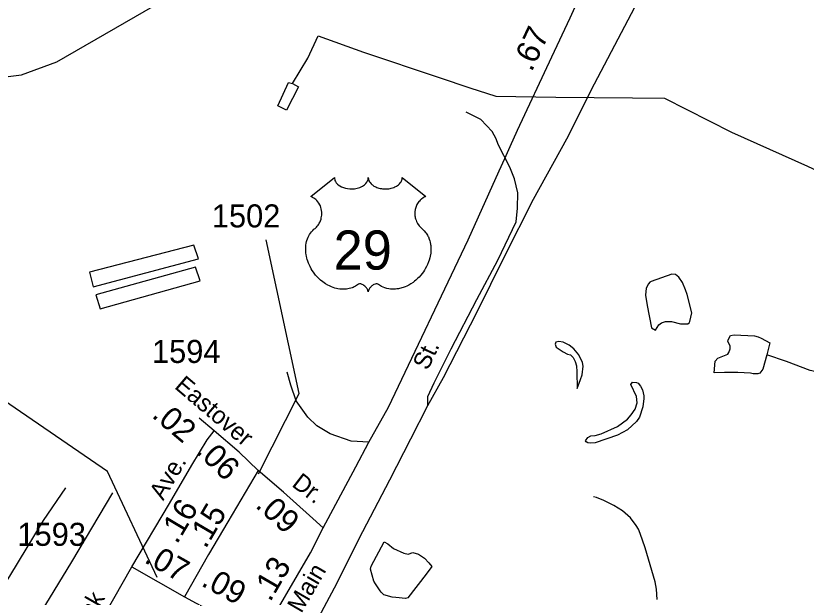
# Model space of a CAD drawing. Extents: x 1473865 to 1648260, y 639067 to 773536.
# Drawn here: x 1540456 to 1544745, y 678674 to 681829 of the extents above; entities that cross this region are included whole.
import ezdxf

# ---------------------------------------------------------------- set-up
doc = ezdxf.new("R2010")
doc.units = 0
for name, color, linetype in [('Exist Hydrographic Creek Single Shore', 7, 'Continuous'), ('Exist Hydrographic Misc Water Feature', 7, 'Continuous'), ('Exist Railroad Mainline', 7, 'Continuous'), ('Exist Railroad Siding', 7, 'Continuous'), ('Exist Road Non-System Type 51', 7, 'Continuous'), ('Exist Road Primary US Label', 7, 'Continuous'), ('Exist Road Primary US Mileage Hundredths English Label', 7, 'Continuous'), ('Exist Road Primary US Shield CELL', 7, 'Continuous'), ('Exist Road Primary US Shield Number Label', 7, 'Continuous'), ('Exist Road Primary US UnDivided 4 Lane Attributed', 7, 'Continuous'), ('Exist Road Secondary Mileage Hundredths English Label', 7, 'Continuous'), ('Exist Road Secondary Type 41 Attributed', 7, 'Continuous'), ('Exist Road Secondary Type 51 Attributed', 7, 'Continuous'), ('Exist Road Secondary Type 51 Label', 7, 'Continuous'), ('Exist Road Secondary Type 51 Number Label', 7, 'Continuous'), ('Exist Utilities Electrical Transmission Line', 7, 'Continuous')]:
    doc.layers.add(name, color=color, linetype=linetype)

msp = doc.modelspace()

# ---------------------------------------------------------------- linework, layer by layer
at = {"layer": 'Exist Hydrographic Creek Single Shore'}
msp.add_lwpolyline([(1537169.4, 683128.3), (1537426.4, 683057.5), (1537533.3, 682963.4), (1537797.3, 682826.8), (1538011.4, 682605.9), (1538176.4, 682536.9), (1538455.3, 682232.6), (1538819.4, 682025), (1538867.4, 681941.9), (1538862.4, 681590.8), (1538894.4, 681498.2), (1538967.4, 681404.8), (1539033.4, 681370.7), (1539242.3, 681353.4), (1540486.4, 681508.8), (1540679.4, 681580.4), (1541259.4, 681913.3), (1541436.4, 681985.2), (1541794.2, 682257.3), (1541971.2, 682326)], dxfattribs=at)
at = {"layer": 'Exist Hydrographic Misc Water Feature'}
for points in [[(1540855.4, 680438.6), (1540876.1, 680358.6), (1541446.8, 680511.2), (1541421.8, 680583.9), (1540855.4, 680438.6)], [(1540889.4, 680315.7), (1540914.3, 680239.7), (1541457, 680391.2), (1541432, 680465.5), (1540889.4, 680315.7)], [(1543927.8, 680123.9), (1543946.1, 680152.2), (1543960.4, 680163.4), (1543982.4, 680171.1), (1544014.4, 680170.5), (1544062.4, 680158.1), (1544102.4, 680157.2), (1544110.3, 680162.8), (1544114.6, 680171), (1544125.3, 680216.7), (1544098.9, 680317.3), (1544091.1, 680341.3), (1544073.9, 680381.9), (1544054.4, 680410.2), (1544036.3, 680424.5), (1544016.6, 680426.5), (1543903.9, 680387), (1543895.9, 680383), (1543889.7, 680374.9), (1543877.3, 680351.4), (1543872.7, 680312.9), (1543881.8, 680256.9), (1543905.8, 680136.6), (1543927.8, 680123.9)], [(1544531.9, 679990.2), (1544510.5, 679911), (1544494.1, 679889.2), (1544482.1, 679885.3), (1544458.1, 679885.8), (1544442.2, 679890.3), (1544374.2, 679893.3), (1544302.2, 679893.9), (1544246.1, 679890.9), (1544251.1, 679954.9), (1544265.4, 679971), (1544319.8, 679993.7), (1544325.9, 680001.8), (1544332.2, 680021.3), (1544332.6, 680037.7), (1544320.8, 680061.7), (1544321, 680069.9), (1544335.4, 680093.5), (1544355.3, 680097.2), (1544465.4, 680091.7), (1544485.4, 680087.2), (1544501.3, 680079.4), (1544548.8, 680054.7), (1544531.9, 679990.2)], [(1543521.3, 679856.3), (1543529.8, 679880), (1543534.4, 679928.3), (1543530.7, 679948), (1543511.4, 679988.6), (1543483.9, 680021.2), (1543458.1, 680041.4), (1543426.4, 680057.6), (1543402.5, 680062.3), (1543386.4, 680058.5), (1543382.3, 680047), (1543388, 680030.5), (1543425.6, 680006), (1543449.6, 679993.2), (1543465.5, 679989.6), (1543481.2, 679975.3), (1543490.8, 679953), (1543498.5, 679929), (1543499.9, 679897), (1543502.6, 679806.7), (1543521.3, 679856.3)], [(1545055.2, 679818), (1544998, 679859.4), (1544962.2, 679874), (1544884.3, 679891.2), (1544824.5, 679891.6), (1544766.4, 679905), (1544639.2, 679952.8), (1544531.9, 679990.2)], [(1543863.8, 679752.6), (1543859, 679706.7), (1543840.2, 679651.3), (1543823.7, 679627.9), (1543775, 679582), (1543720.7, 679552.8), (1543599.8, 679510.9), (1543575.8, 679509.7), (1543559.8, 679511.7), (1543551.9, 679517.6), (1543548.2, 679523.4), (1543560.4, 679541.2), (1543576.6, 679549.1), (1543600.6, 679551.1), (1543632.6, 679560.3), (1543721.5, 679601.2), (1543776, 679640.3), (1543796.3, 679663.7), (1543816.9, 679695.3), (1543827.4, 679727.9), (1543824, 679763.2), (1543792.9, 679827.9), (1543803.2, 679841.6), (1543825.1, 679839.5), (1543833, 679835.3), (1543846.9, 679819.4), (1543856.5, 679798.7), (1543864.1, 679767.3), (1543863.8, 679752.6)], [(1543936.6, 678661.3), (1543933.6, 678717.2), (1543926.2, 678757.6), (1543871.1, 678942.5), (1543844.3, 679019.4), (1543834.7, 679043.4), (1543823, 679063.2), (1543791.6, 679104.1), (1543748.1, 679142.8), (1543700.7, 679171.6), (1543647.1, 679198.1), (1543607.2, 679214.5), (1543591.3, 679218.9)], [(1542585.9, 678906.9), (1542610.1, 678916.2), (1542642.1, 678908.2), (1542673.7, 678885.4), (1542697.4, 678861.1), (1542712.9, 678840.3), (1542682.4, 678799.1), (1542584.2, 678670.6), (1542570.1, 678666.8), (1542518.3, 678671.9), (1542498.2, 678674), (1542452.4, 678686.4), (1542438.7, 678700.6), (1542432.7, 678708.9), (1542407.4, 678747.2), (1542399.5, 678761.3), (1542380.5, 678825.7), (1542385, 678842), (1542454.9, 678975.2), (1542474.8, 678964.1), (1542506.4, 678938), (1542562, 678913.1), (1542585.9, 678906.9)]]:
    msp.add_lwpolyline(points, dxfattribs=at)
at = {"layer": 'Exist Railroad Mainline'}
for points in [[(1542691.3, 679713.8), (1542776.1, 679866.2), (1542960.2, 680222.3), (1543107.7, 680522.2), (1543265, 680833.4), (1543446.7, 681162.1), (1543596, 681459.4), (1543761.8, 681773.8), (1543923, 682083.6), (1544055.5, 682335), (1544190.3, 682610.6), (1544318.8, 682858.4), (1544424.5, 683068.3)], [(1541566.6, 677477.4), (1541676.7, 677746.3), (1541871, 678112.8), (1542030.9, 678437.7), (1542185.9, 678724.9), (1542339.4, 679030.2), (1542486.3, 679311.6), (1542600.1, 679533.6), (1542691.3, 679713.8)]]:
    msp.add_lwpolyline(points, dxfattribs=at)
at = {"layer": 'Exist Railroad Siding'}
msp.add_lwpolyline([(1542691.3, 679713.8), (1542692.2, 679763.8), (1542725.5, 679837.2), (1542818.8, 680021.4), (1542957.5, 680288.9), (1543071.3, 680503), (1543170.9, 680711), (1543178.2, 680784.9), (1543179.7, 680868.9), (1543163, 680945.3), (1543136.1, 681007.7), (1543074.3, 681130.8), (1543062.9, 681161), (1543041.5, 681201.5), (1542978.8, 681266.6), (1542899.4, 681306)], dxfattribs=at)
at = {"layer": 'Exist Road Non-System Type 51'}
for points in [[(1542372.4, 679516), (1542275.8, 679520.7), (1542162.6, 679560.8), (1542089.4, 679604.3), (1542040.4, 679651.1), (1541978.1, 679740.4), (1541947.6, 679824.9), (1541929, 679895.3)], [(1540725.2, 679268.2), (1540604, 679090.6), (1540422.4, 678788.1), (1540307.5, 678609.1)], [(1540980.7, 679239.5), (1540757.7, 678865.8), (1540521.1, 678477.2)]]:
    msp.add_lwpolyline(points, dxfattribs=at)
at = {"layer": 'Exist Road Primary US Shield CELL'}
msp.add_lwpolyline([(1542185, 680951.2), (1542185.3, 680945.8), (1542186.6, 680939.5), (1542187.6, 680936.3), (1542190.6, 680930), (1542195.4, 680922.6), (1542202.2, 680915.4), (1542209.9, 680909.1), (1542215.1, 680905.8), (1542223.8, 680901.1), (1542233.8, 680896.9), (1542244.9, 680893.7), (1542256.2, 680891.4), (1542268.6, 680890.1), (1542280.8, 680889.8), (1542294, 680890.8), (1542308.6, 680893.6), (1542315.3, 680895.4), (1542322.9, 680898), (1542329.9, 680900.8), (1542337.5, 680904.9), (1542343.7, 680908.9), (1542348.5, 680912.4), (1542355.3, 680918.9), (1542360.8, 680925.7), (1542363, 680929.5), (1542365, 680933.1), (1542367.7, 680940.9), (1542368.5, 680944.3), (1542369, 680951.4), (1542369.5, 680945.4), (1542370.1, 680941.7), (1542371.1, 680938.1), (1542372.6, 680934.2), (1542375.3, 680928.7), (1542378.3, 680924.2), (1542384.1, 680917.4), (1542387.6, 680914.1), (1542390.9, 680911.4), (1542399.6, 680905.4), (1542409.9, 680900.2), (1542414.9, 680898), (1542420, 680896.2), (1542426.6, 680894.2), (1542433.3, 680892.6), (1542440, 680891.5), (1542446.8, 680890.5), (1542453.8, 680890), (1542459.5, 680889.8), (1542466.5, 680889.9), (1542473, 680890.3), (1542479.6, 680891), (1542486.9, 680892.3), (1542492.7, 680893.5), (1542500.5, 680895.6), (1542507.5, 680898.1), (1542513.6, 680900.8), (1542521.6, 680904.9), (1542528, 680909), (1542532.8, 680912.8), (1542538.4, 680917.9), (1542543.7, 680924.1), (1542546.8, 680928.6), (1542549, 680933.2), (1542551.1, 680938.1), (1542552.3, 680943.2), (1542552.9, 680947.7), (1542553, 680951.6), (1542681.6, 680849.1), (1542678.6, 680848), (1542671.6, 680844.5), (1542666.1, 680841.3), (1542657.2, 680835), (1542653.4, 680831.6), (1542649.6, 680828), (1542646.1, 680824.2), (1542643.1, 680820.7), (1542639.3, 680815.5), (1542636, 680810.3), (1542632.7, 680804.6), (1542630.3, 680799.7), (1542626.4, 680789.4), (1542624.5, 680782.8), (1542623.3, 680777.3), (1542621.8, 680765.8), (1542621.4, 680760.3), (1542621.4, 680754.9), (1542621.7, 680749.2), (1542622.2, 680743.8), (1542623.2, 680738.1), (1542624.1, 680733.1), (1542625.7, 680726.9), (1542628, 680719.8), (1542630.8, 680712.8), (1542636.7, 680701.7), (1542644.2, 680690.3), (1542649.6, 680683.9), (1542654.9, 680678.4), (1542662.9, 680671.7), (1542667.2, 680667.9), (1542672.1, 680663), (1542680.2, 680653.7), (1542683.4, 680649.2), (1542686.7, 680644.3), (1542689.8, 680639.2), (1542692.8, 680633.7), (1542695.2, 680629), (1542699.8, 680617.9), (1542703.1, 680607.2), (1542704.6, 680601.6), (1542707, 680589), (1542707.9, 680582.8), (1542708.9, 680570.4), (1542708.9, 680555.6), (1542707.8, 680541.4), (1542705.1, 680524.9), (1542702.9, 680515.1), (1542699.5, 680503.6), (1542696.3, 680493.6), (1542690.4, 680479), (1542685.2, 680468.3), (1542678.4, 680455.9), (1542673.8, 680448.3), (1542668.4, 680440.3), (1542661.6, 680431), (1542653.7, 680421.1), (1542644.2, 680410.7), (1542636.6, 680403), (1542626.5, 680394.1), (1542620.5, 680389.1), (1542611.8, 680382.5), (1542600, 680374.6), (1542588.3, 680367.9), (1542578.3, 680362.8), (1542569.5, 680359), (1542558.1, 680354.6), (1542539.1, 680349.4), (1542532.2, 680348), (1542524, 680346.7), (1542516.3, 680346), (1542508.9, 680345.5), (1542498.9, 680345.5), (1542488.9, 680346.3), (1542479.5, 680347.7), (1542469.7, 680349.7), (1542459.5, 680352.7), (1542450.2, 680356.4), (1542440.7, 680361), (1542424.8, 680371.1), (1542420.2, 680373.5), (1542417.6, 680374.2), (1542411.5, 680374.5), (1542405.7, 680373.3), (1542399.8, 680370.9), (1542396.2, 680369), (1542391.5, 680365.9), (1542387.8, 680363), (1542383.4, 680358.8), (1542380.4, 680355.3), (1542378.1, 680352.6), (1542373.6, 680345.5), (1542372, 680342.2), (1542370.3, 680337.9), (1542368.9, 680331.5), (1542366.8, 680339.5), (1542364.5, 680344.8), (1542361.8, 680349.4), (1542358.9, 680353.4), (1542354.4, 680358.6), (1542350.4, 680362.5), (1542345.5, 680366.4), (1542340.4, 680369.5), (1542336.2, 680371.7), (1542332.4, 680373.1), (1542327.8, 680374.3), (1542324, 680374.6), (1542320.9, 680374.5), (1542316.6, 680373.5), (1542310.8, 680369.3), (1542305.3, 680365.5), (1542299.3, 680361.8), (1542292.1, 680358), (1542286.9, 680355.6), (1542280.7, 680353.1), (1542273.4, 680350.7), (1542265.5, 680348.6), (1542257.4, 680347), (1542250.2, 680345.9), (1542242.6, 680345.2), (1542235.6, 680345), (1542228.4, 680345.1), (1542221.7, 680345.6), (1542213.8, 680346.3), (1542204.1, 680347.7), (1542196.1, 680349.6), (1542187.6, 680351.8), (1542178.8, 680354.6), (1542169.5, 680358.1), (1542157.8, 680363.2), (1542149.7, 680367.4), (1542136.8, 680374.8), (1542121.8, 680385.2), (1542110.4, 680394.4), (1542102.1, 680401.9), (1542089.9, 680414.4), (1542082.7, 680422.5), (1542071.4, 680437.1), (1542064.2, 680447.7), (1542059.6, 680455.4), (1542052.7, 680467.9), (1542049, 680475.7), (1542044.1, 680487.1), (1542040.3, 680497.5), (1542037.1, 680507.4), (1542035.4, 680513.7), (1542032.9, 680524.7), (1542031.5, 680532.5), (1542030, 680543.2), (1542029.2, 680554.6), (1542029.1, 680565), (1542029.3, 680573.6), (1542030.3, 680583.7), (1542032, 680594.5), (1542034.1, 680603.7), (1542035.9, 680610.3), (1542038.7, 680618.3), (1542042.3, 680627.2), (1542046.5, 680635.7), (1542050.6, 680642.8), (1542055.7, 680650.4), (1542060.7, 680656.8), (1542067.3, 680664), (1542074.1, 680670.5), (1542080.4, 680675.6), (1542087.8, 680682.9), (1542091.7, 680687.3), (1542096.4, 680693.5), (1542100.1, 680699.2), (1542103, 680704.3), (1542107, 680711.8), (1542109.3, 680717.4), (1542112.3, 680726.1), (1542113.8, 680732.1), (1542115.3, 680740), (1542116.3, 680747.3), (1542116.6, 680756.5), (1542116.4, 680764.1), (1542115.4, 680773), (1542113.8, 680781.5), (1542111.7, 680789), (1542108.6, 680797.5), (1542105.6, 680803.7), (1542100.7, 680812.2), (1542095.2, 680820), (1542089.6, 680826.4), (1542083.9, 680832.1), (1542078.4, 680836.3), (1542073.2, 680840), (1542066.7, 680844), (1542060.4, 680847.1), (1542056.4, 680848.7)], close=True, dxfattribs=at)
at = {"layer": 'Exist Road Primary US UnDivided 4 Lane Attributed'}
for points in [[(1542123.7, 679050.4), (1542301.8, 679381.3), (1542372.4, 679516), (1542477.9, 679705.7), (1542911, 680613.4), (1543079.6, 680987.8), (1543109.2, 681055.5), (1543137.9, 681119.1), (1543178.1, 681208.1), (1543365.5, 681606.6), (1543463.7, 681818.4), (1543594.9, 682106), (1543634.2, 682179.2), (1543675.8, 682270.4)], [(1541786.4, 678451.2), (1542055.1, 678914.1), (1542123.7, 679050.4)]]:
    msp.add_lwpolyline(points, dxfattribs=at)
at = {"layer": 'Exist Road Secondary Type 41 Attributed'}
msp.add_lwpolyline([(1541771, 679362.4), (1541606.9, 679083.3)], dxfattribs=at)
at = {"layer": 'Exist Road Secondary Type 51 Attributed'}
for p, q in [((1541532, 679576.5), (1541451.5, 679644.8)), ((1541085.1, 678839.6), (1541372.2, 678676.1)), ((1541372.2, 678676.1), (1541786.4, 678451.2))]:
    msp.add_line(p, q, dxfattribs=at)
for points in [[(1541085.1, 678839.6), (1541289.5, 679181.6), (1541411.6, 679391.3), (1541494, 679527.7), (1541532, 679576.5)], [(1541771, 679362.4), (1541668.7, 679460.3), (1541532, 679576.5)], [(1542123.7, 679050.4), (1542050.1, 679116.9), (1541908.7, 679243.8), (1541771, 679362.4)], [(1541606.9, 679083.3), (1541502.5, 678905.6), (1541372.2, 678676.1)], [(1540747.6, 678235.7), (1540851.5, 678428.1), (1541085.1, 678839.6)]]:
    msp.add_lwpolyline(points, dxfattribs=at)
at = {"layer": 'Exist Road Secondary Type 51 Number Label'}
for points in [[(1541772.2, 679342.7), (1541994.2, 679779.9), (1541813.8, 680612.6)], [(1541224, 678780.6), (1540953.3, 679356.6), (1540231.6, 679849.3)]]:
    msp.add_lwpolyline(points, dxfattribs=at)
at = {"layer": 'Exist Utilities Electrical Transmission Line'}
for points in [[(1541958.3, 681461.1), (1542040.9, 681599.7), (1542097, 681720.6), (1542343.3, 681632.2), (1542752.9, 681494.9), (1542919.9, 681437.9), (1543061, 681393.2), (1543386.9, 681387.4), (1543802.8, 681383.8), (1543976.9, 681382.7), (1544339.5, 681198.3), (1544752.2, 681012.9), (1545166.7, 680821.5), (1545587.3, 680631.9), (1545916.9, 680494), (1546059.7, 680423.2), (1546290.7, 680257.1), (1546539.3, 680074.6), (1546713.1, 679953.6), (1546849.3, 679851)], [(1541958.3, 681461.1), (1541990.1, 681444.6), (1541925.7, 681317.7), (1541878.2, 681340.6), (1541936.4, 681467.5), (1541958.3, 681461.1)]]:
    msp.add_lwpolyline(points, dxfattribs=at)

# ---------------------------------------------------------------- texts
at = {"layer": 'Exist Road Primary US Label'}
for s, rotation, p in [('St.', 64.491, (1542691.2, 679900.5)), ('Main', 59.8637, (1542005.5, 678582.6))]:
    msp.add_text(s, height=95, rotation=rotation, dxfattribs=at).set_placement(p)
at = {"layer": 'Exist Road Primary US Mileage Hundredths English Label'}
for s, rotation, p in [('.67', 64.8175, (1543255.1, 681521.1)), ('.13', 59.8637, (1541836.6, 678644.2))]:
    msp.add_text(s, height=125, rotation=rotation, dxfattribs=at).set_placement(p)
at = {"layer": 'Exist Road Primary US Shield Number Label'}
msp.add_text('29', height=212.5, dxfattribs=at).set_placement((1542180.7, 680451.8))
at = {"layer": 'Exist Road Secondary Mileage Hundredths English Label'}
for s, rotation, p in [('.02', 319.6625, (1541188.8, 679654.8)), ('.06', 316.2478, (1541428.5, 679459.6)), ('.09', 318.1027, (1541750.7, 679165.7)), ('.16', 59.1383, (1541330.4, 678957.6)), ('.15', 59.5496, (1541486.3, 678932.9)), ('.07', 330.3385, (1541147.4, 678865.9)), ('.09', 331.5064, (1541456.4, 678739.1))]:
    msp.add_text(s, height=125, rotation=rotation, dxfattribs=at).set_placement(p)
at = {"layer": 'Exist Road Secondary Type 51 Label'}
for s, rotation, p in [('Eastover', 319.6625, (1541312.3, 679811.3)), ('Ave.', 59.1383, (1541255.7, 679194.4)), ('Dr.', 322.417, (1541948.6, 679279.4)), ('Swink', 60.4146, (1540774.7, 678375.2))]:
    msp.add_text(s, height=95, rotation=rotation, dxfattribs=at).set_placement(p)
at = {"layer": 'Exist Road Secondary Type 51 Number Label'}
for s, p in [('1502', (1541519.8, 680680.9)), ('1594', (1541194.9, 679945.2)), ('1593', (1540464.7, 678952.6))]:
    msp.add_text(s, height=125, dxfattribs=at).set_placement(p)

doc.saveas('drawing.dxf')
